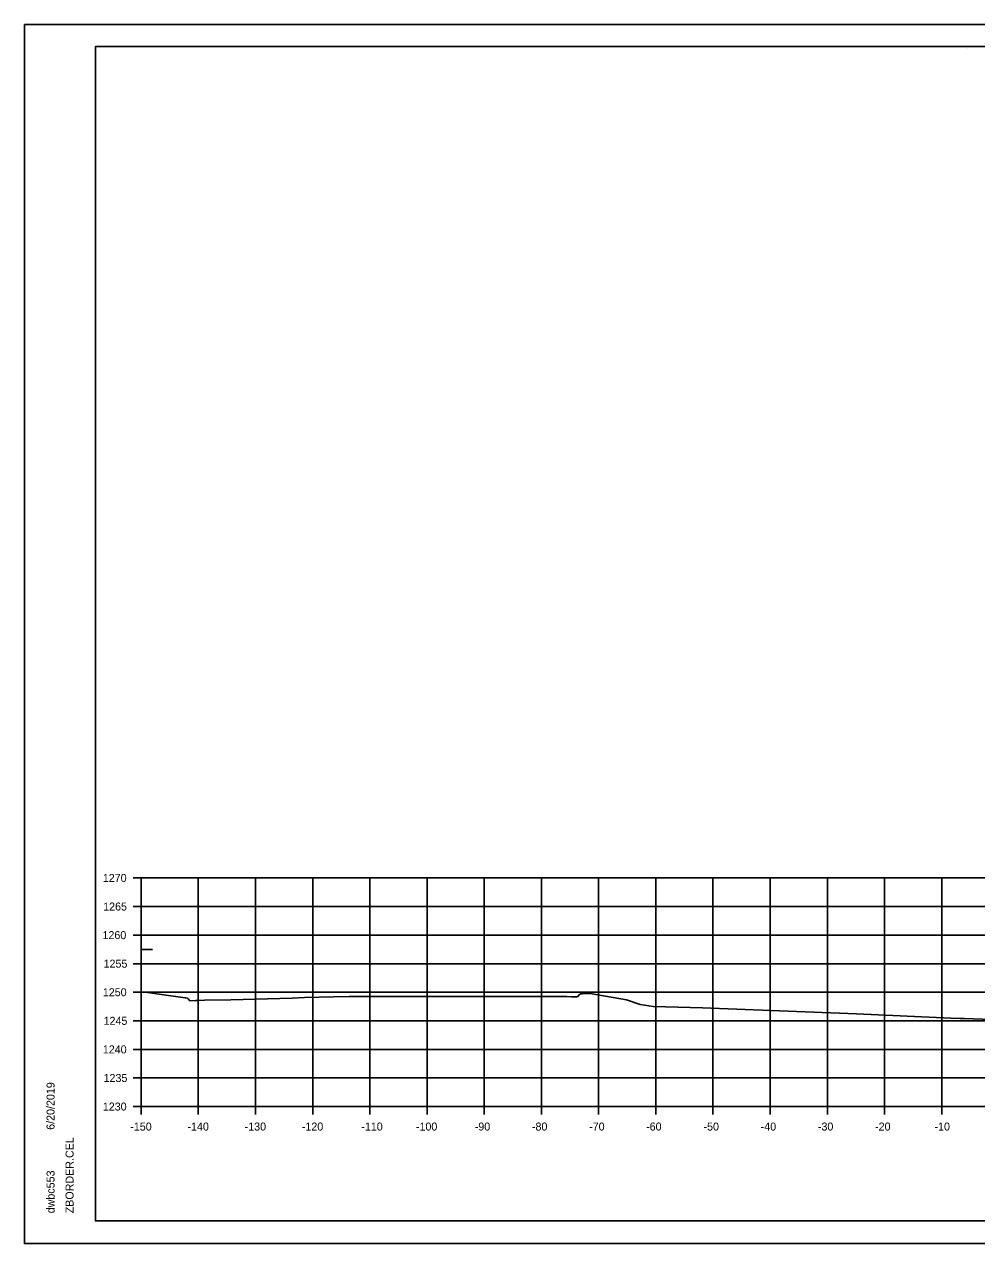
# Model space of a CAD drawing. Extents: x -70 to 701944, y -4 to 666871.
# Drawn here: x 667733.5 to 667900, y 658861.9 to 659075.2 of the extents above; entities that cross this region are included whole.
import ezdxf

# ---------------------------------------------------------------- set-up
doc = ezdxf.new("R2010")
doc.units = 0
for name, color, linetype in [('R_Axis', 7, 'Continuous'), ('R_Axis Annot', 7, 'Continuous'), ('R_Border', 7, 'Continuous'), ('R_Exist Surface', 7, 'Continuous'), ('R_Fin Surface', 7, 'Continuous'), ('R_Grid', 7, 'Continuous'), ('R_No Plot', 7, 'Continuous')]:
    doc.layers.add(name, color=color, linetype=linetype)

msp = doc.modelspace()

# ---------------------------------------------------------------- linework, layer by layer
at = {"layer": 'R_Axis'}
for p, q in [((667752.53, 658925.88), (667753.93, 658925.88)), ((667753.93, 658885.88), (667753.93, 658925.88)), ((667752.53, 658920.88), (667753.93, 658920.88)), ((667752.53, 658915.88), (667753.93, 658915.88)), ((667752.53, 658910.88), (667753.93, 658910.88)), ((667752.53, 658905.88), (667753.93, 658905.88)), ((667752.53, 658900.88), (667753.93, 658900.88)), ((667752.53, 658895.88), (667753.93, 658895.88)), ((667752.53, 658890.88), (667753.93, 658890.88)), ((667752.53, 658885.88), (667753.93, 658885.88)), ((667753.93, 658885.88), (668053.93, 658885.88)), ((667753.93, 658884.48), (667753.93, 658885.88)), ((667763.93, 658884.48), (667763.93, 658885.88)), ((667773.93, 658884.48), (667773.93, 658885.88)), ((667783.93, 658884.48), (667783.93, 658885.88)), ((667793.93, 658884.48), (667793.93, 658885.88)), ((667803.93, 658884.48), (667803.93, 658885.88)), ((667813.93, 658884.48), (667813.93, 658885.88)), ((667823.93, 658884.48), (667823.93, 658885.88)), ((667833.93, 658884.48), (667833.93, 658885.88)), ((667843.93, 658884.48), (667843.93, 658885.88)), ((667853.93, 658884.48), (667853.93, 658885.88)), ((667863.93, 658884.48), (667863.93, 658885.88)), ((667873.93, 658884.48), (667873.93, 658885.88)), ((667883.93, 658884.48), (667883.93, 658885.88)), ((667893.93, 658884.48), (667893.93, 658885.88))]:
    msp.add_line(p, q, dxfattribs=at)
at = {"layer": 'R_Border'}
for p, q in [((667745.93, 659071.34), (668062.11, 659071.34)), ((667745.93, 658865.88), (667745.93, 659071.34)), ((667898.45, 659071.08), (667898.45, 659071.08)), ((667898.45, 659071.08), (667898.45, 659071.08)), ((667745.93, 658865.88), (667745.93, 658865.88)), ((668062.11, 658865.88), (667745.93, 658865.88))]:
    msp.add_line(p, q, dxfattribs=at)
at = {"layer": 'R_Exist Surface'}
msp.add_lwpolyline([(667753.93, 658905.92), (667755.06, 658905.83), (667757.49, 658905.46), (667761.62, 658904.91), (667761.74, 658904.89), (667762.04, 658904.84), (667762.15, 658904.72), (667762.45, 658904.4), (667763.44, 658904.42), (667763.74, 658904.43), (667765.04, 658904.47), (667769.61, 658904.58), (667780.35, 658904.86), (667782.48, 658904.94), (667787.58, 658905.08), (667790.32, 658905.14), (667791.39, 658905.15), (667795.31, 658905.15), (667795.75, 658905.15), (667797.27, 658905.14), (667797.38, 658905.14), (667807.09, 658905.13), (667809.51, 658905.11), (667811.57, 658905.13), (667814.44, 658905.15), (667821.27, 658905.11), (667827.16, 658905.13), (667828.02, 658905.13), (667828.37, 658905.13), (667829.2, 658905.07), (667829.28, 658905.07), (667830.21, 658905.09), (667830.6, 658905.49), (667830.7, 658905.58), (667830.99, 658905.6), (667831.06, 658905.6), (667832.44, 658905.64), (667838.8, 658904.53), (667841.22, 658903.73), (667843.45, 658903.41), (667852.11, 658903.17), (667879, 658902.09), (667895.51, 658901.34), (667897.17, 658901.27), (667897.87, 658901.26), (667917.12, 658900.59)], dxfattribs=at)
at = {"layer": 'R_Fin Surface'}
msp.add_lwpolyline([(667753.93, 658913.34), (667755.93, 658913.38)], dxfattribs=at)
at = {"layer": 'R_Grid'}
for p, q in [((667753.93, 658925.88), (668053.93, 658925.88)), ((667753.93, 658885.88), (667753.93, 658925.88)), ((667753.93, 658925.88), (668053.93, 658925.88)), ((667753.93, 658885.88), (667753.93, 658925.88)), ((667763.93, 658885.88), (667763.93, 658925.88)), ((667763.93, 658885.88), (667763.93, 658925.88)), ((667773.93, 658885.88), (667773.93, 658925.88)), ((667773.93, 658885.88), (667773.93, 658925.88)), ((667783.93, 658885.88), (667783.93, 658925.88)), ((667783.93, 658885.88), (667783.93, 658925.88)), ((667793.93, 658885.88), (667793.93, 658925.88)), ((667793.93, 658885.88), (667793.93, 658925.88)), ((667803.93, 658885.88), (667803.93, 658925.88)), ((667803.93, 658885.88), (667803.93, 658925.88)), ((667813.93, 658885.88), (667813.93, 658925.88)), ((667813.93, 658885.88), (667813.93, 658925.88)), ((667823.93, 658885.88), (667823.93, 658925.88)), ((667823.93, 658885.88), (667823.93, 658925.88)), ((667833.93, 658885.88), (667833.93, 658925.88)), ((667833.93, 658885.88), (667833.93, 658925.88)), ((667843.93, 658885.88), (667843.93, 658925.88)), ((667843.93, 658885.88), (667843.93, 658925.88)), ((667853.93, 658885.88), (667853.93, 658925.88)), ((667853.93, 658885.88), (667853.93, 658925.88)), ((667863.93, 658885.88), (667863.93, 658925.88)), ((667863.93, 658885.88), (667863.93, 658925.88)), ((667873.93, 658885.88), (667873.93, 658925.88)), ((667873.93, 658885.88), (667873.93, 658925.88)), ((667883.93, 658885.88), (667883.93, 658925.88)), ((667883.93, 658885.88), (667883.93, 658925.88)), ((667893.93, 658885.88), (667893.93, 658925.88)), ((667893.93, 658885.88), (667893.93, 658925.88)), ((667753.93, 658920.88), (668053.93, 658920.88)), ((667753.93, 658920.88), (668053.93, 658920.88)), ((667753.93, 658915.88), (668053.93, 658915.88)), ((667753.93, 658915.88), (668053.93, 658915.88)), ((667753.93, 658910.88), (668053.93, 658910.88)), ((667753.93, 658910.88), (668053.93, 658910.88)), ((667753.93, 658905.88), (668053.93, 658905.88)), ((667753.93, 658905.88), (668053.93, 658905.88)), ((667753.93, 658900.88), (668053.93, 658900.88)), ((667753.93, 658900.88), (668053.93, 658900.88)), ((667753.93, 658895.88), (668053.93, 658895.88)), ((667753.93, 658895.88), (668053.93, 658895.88)), ((667753.93, 658890.88), (668053.93, 658890.88)), ((667753.93, 658890.88), (668053.93, 658890.88)), ((667753.93, 658885.88), (668053.93, 658885.88)), ((667753.93, 658885.88), (668053.93, 658885.88))]:
    msp.add_line(p, q, dxfattribs=at)
at = {"layer": 'R_No Plot'}
for p, q in [((667733.52, 659075.23), (668066.86, 659075.23)), ((667733.52, 658861.9), (668066.86, 658861.9))]:
    msp.add_line(p, q, dxfattribs=at)
for points in [[(667733.52, 659075.23), (668066.86, 659075.23), (668066.86, 658861.9), (667733.52, 658861.9)], [(667979.85, 659071.34), (667979.85, 659061.46), (668015.58, 659061.46), (668015.58, 659058.54), (668038.78, 659058.54), (668038.78, 659034.21), (668062.11, 659034.21), (668062.11, 658865.88), (667745.93, 658865.88), (667745.93, 659071.34)]]:
    msp.add_lwpolyline(points, close=True, dxfattribs=at)

# ---------------------------------------------------------------- texts
at = {"layer": 'R_Axis Annot'}
for s, p in [('1270', (667747.23, 658925.18)), ('1265', (667747.29, 658920.18)), ('1260', (667747.17, 658915.18)), ('1255', (667747.36, 658910.18)), ('1250', (667747.23, 658905.18)), ('1245', (667747.36, 658900.18)), ('1240', (667747.23, 658895.18)), ('1235', (667747.36, 658890.18)), ('1230', (667747.23, 658885.18)), ('-150', (667752.03, 658881.68)), ('-140', (667762.03, 658881.68)), ('-130', (667772.03, 658881.68)), ('-120', (667782.03, 658881.68)), ('-110', (667792.43, 658881.68)), ('-100', (667801.98, 658881.68)), ('-90', (667812.27, 658881.68)), ('-80', (667822.27, 658881.68)), ('-70', (667832.27, 658881.68)), ('-60', (667842.23, 658881.68)), ('-50', (667852.27, 658881.68)), ('-40', (667862.27, 658881.68)), ('-30', (667872.27, 658881.68)), ('-20', (667882.27, 658881.68)), ('-10', (667892.66, 658881.68))]:
    msp.add_text(s, height=1.4, dxfattribs=at).set_placement(p)
at = {"layer": 'R_Border'}
for s, p in [('6/20/2019', (667738.79, 658881.81)), ('ZBORDER.CEL', (667742.12, 658867.2)), ('dwbc553', (667738.79, 658867.2))]:
    msp.add_text(s, height=1.4, rotation=90, dxfattribs=at).set_placement(p)

doc.saveas('drawing.dxf')
